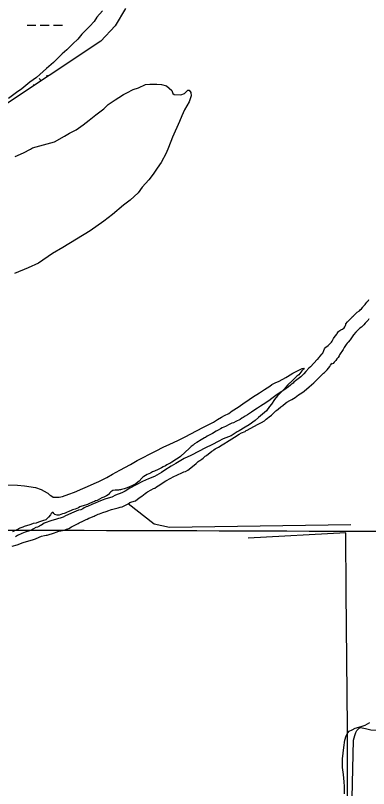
# Model space of a CAD drawing. Extents: x 3161665 to 3199565, y 885729 to 911164.
# Drawn here: x 3168424 to 3169703, y 896313 to 899117 of the extents above; entities that cross this region are included whole.
import ezdxf

# ---------------------------------------------------------------- set-up
doc = ezdxf.new("R2010")
doc.units = 0
for name, color, linetype in [('V-GRID-MAJR', 7, 'Continuous'), ('V-SITE-VEGE', 7, 'Continuous'), ('V-TOPO-SHOR', 7, 'Continuous'), ('V-WETL-SWMP', 7, 'Continuous')]:
    doc.layers.add(name, color=color, linetype=linetype)

msp = doc.modelspace()

# ---------------------------------------------------------------- linework, layer by layer
at = {"layer": 'V-GRID-MAJR'}
msp.add_spline([(3165896.843, 897258.21), (3171121.2120000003, 897241.873), (3176345.5840000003, 897226.295), (3181569.957, 897211.478), (3186794.333, 897197.42), (3192018.711, 897184.122), (3197243.091, 897171.584), (3197243.092, 897171.584)], degree=3, dxfattribs=at)
at = {"layer": 'V-SITE-VEGE'}
for p, q in [((3169409.514, 897807.1279999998), (3169429.011, 897819.377)), ((3169429.0110000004, 897819.3769999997), (3169463.1390000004, 897836.5369999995)), ((3169450.9910000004, 897813.3250000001), (3169443.6790000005, 897808.4259999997)), ((3169461.9390000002, 897827.995), (3169450.991, 897813.3250000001)), ((3169468.028, 897834.1079999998), (3169461.9390000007, 897827.9949999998)), ((3169463.1390000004, 897836.5369999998), (3169470.4590000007, 897837.7759999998)), ((3169470.4590000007, 897837.7759999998), (3169468.028, 897834.1079999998)), ((3169364.417, 897783.8379999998), (3169379.048, 897789.9739999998)), ((3169379.048, 897789.9739999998), (3169403.4220000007, 897803.4539999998)), ((3169403.4220000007, 897803.4539999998), (3169409.5140000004, 897807.1279999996)), ((3169425.4170000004, 897790.0799999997), (3169413.2420000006, 897779.0679999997)), ((3169443.6790000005, 897808.4259999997), (3169425.4170000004, 897790.0799999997)), ((3169308.3680000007, 897748.322), (3169326.642, 897760.5669999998)), ((3169326.642, 897760.5669999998), (3169346.1390000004, 897772.8139999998)), ((3169346.1390000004, 897772.8139999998), (3169352.2300000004, 897777.708)), ((3169352.23, 897777.708), (3169364.417, 897783.838)), ((3169397.417, 897761.949), (3169373.066, 897737.4899999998)), ((3169409.5880000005, 897775.3999999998), (3169397.4170000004, 897761.9489999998)), ((3169413.2420000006, 897779.0679999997), (3169409.5880000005, 897775.3999999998)), ((3169270.594, 897723.8279999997), (3169282.7780000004, 897732.3979999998)), ((3169282.7780000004, 897732.3979999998), (3169308.3680000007, 897748.3219999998)), ((3169373.0660000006, 897737.4899999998), (3169362.116, 897724.0409999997)), ((3169230.3900000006, 897695.6679999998), (3169247.446, 897707.9099999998)), ((3169247.446, 897707.9099999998), (3169270.594, 897723.8279999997)), ((3169351.173, 897706.9289999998), (3169343.872, 897698.3709999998)), ((3169362.116, 897724.0409999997), (3169351.173, 897706.9289999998)), ((3169181.6460000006, 897666.2679999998), (3169197.491, 897673.6269999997)), ((3169197.491, 897673.6269999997), (3169208.4560000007, 897682.196)), ((3169208.4560000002, 897682.196), (3169230.39, 897695.6680000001)), ((3169332.9250000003, 897682.4819999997), (3169304.915, 897658.0109999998)), ((3169343.872, 897698.3709999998), (3169332.9250000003, 897682.4819999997)), ((3169141.433, 897641.7699999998), (3169156.054, 897651.5679999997)), ((3169156.054, 897651.5679999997), (3169170.6790000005, 897660.1429999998)), ((3169170.6790000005, 897660.143), (3169181.646, 897666.268)), ((3169292.7330000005, 897648.2219999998), (3169270.8050000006, 897632.3059999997)), ((3169304.9150000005, 897658.0109999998), (3169292.7330000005, 897648.2219999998)), ((3169079.2720000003, 897609.899), (3169104.866, 897623.381)), ((3169104.866, 897623.3809999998), (3169141.433, 897641.7699999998)), ((3169256.183, 897623.7319999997), (3169234.249, 897610.2579999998)), ((3169270.8050000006, 897632.3059999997), (3169256.183, 897623.7319999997)), ((3169014.6720000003, 897576.8039999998), (3169039.0520000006, 897589.0629999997)), ((3169039.0520000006, 897589.0629999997), (3169079.2720000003, 897609.899)), ((3169205.003, 897591.8849999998), (3169176.9620000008, 897580.8379999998)), ((3169226.935, 897606.5799999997), (3169205.003, 897591.8849999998)), ((3169234.249, 897610.2579999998), (3169226.935, 897606.5799999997)), ((3168961.037, 897552.275), (3168980.542, 897560.8619999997)), ((3168980.542, 897560.8619999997), (3169014.6720000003, 897576.8039999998)), ((3169137.958, 897561.2249999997), (3169109.923, 897547.7359999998)), ((3169158.679, 897571.034), (3169137.958, 897561.2249999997)), ((3169176.9620000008, 897580.8379999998), (3169158.679, 897571.034)), ((3168864.748, 897503.2389999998), (3168930.5670000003, 897536.339)), ((3168930.5670000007, 897536.3389999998), (3168961.0370000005, 897552.2749999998)), ((3169089.203, 897536.7079999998), (3169058.733, 897520.77)), ((3169109.923, 897547.7359999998), (3169089.2030000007, 897536.7079999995)), ((3169035.572, 897509.7359999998), (3169005.108, 897491.361)), ((3169058.733, 897520.77), (3169035.572, 897509.7359999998)), ((3168801.373, 897467.7069999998), (3168840.3750000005, 897488.5409999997)), ((3168840.3750000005, 897488.5409999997), (3168864.748, 897503.2389999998)), ((3168988.0460000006, 897481.5589999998), (3168964.894, 897468.0839999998)), ((3169005.108, 897491.361), (3168988.046, 897481.559)), ((3168755.066, 897440.7529999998), (3168775.7810000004, 897453.0019999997)), ((3168775.7810000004, 897453.0019999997), (3168801.373, 897467.7069999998)), ((3168952.708, 897459.5129999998), (3168927.116, 897444.8099999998)), ((3168964.894, 897468.0839999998), (3168952.708, 897459.5129999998)), ((3168708.7460000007, 897418.6819999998), (3168725.812, 897426.0399999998)), ((3168725.812, 897426.0399999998), (3168755.066, 897440.7529999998)), ((3168884.448, 897426.409), (3168838.1350000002, 897401.894)), ((3168906.3930000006, 897436.2209999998), (3168884.448, 897426.409)), ((3168927.116, 897444.8099999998), (3168906.3930000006, 897436.2209999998)), ((3168396.365, 897414.3009999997), (3168430.534, 897413.1579999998)), ((3168430.534, 897413.1579999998), (3168456.164, 897410.7759999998)), ((3168456.164, 897410.7759999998), (3168496.4480000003, 897404.7679999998)), ((3168496.4480000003, 897404.7679999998), (3168517.2090000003, 897397.4929999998)), ((3168517.2090000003, 897397.4929999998), (3168537.98, 897385.3379999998)), ((3168638.041, 897388.0109999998), (3168667.2970000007, 897401.5009999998)), ((3168667.2970000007, 897401.5009999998), (3168684.363, 897408.8619999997)), ((3168684.363, 897408.8619999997), (3168708.7460000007, 897418.6819999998)), ((3168838.1350000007, 897401.8939999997), (3168821.0770000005, 897390.8739999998)), ((3168537.98, 897385.3379999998), (3168540.4250000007, 897384.1259999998)), ((3168540.4250000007, 897384.1259999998), (3168546.5400000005, 897378.0369999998)), ((3168546.54, 897378.0369999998), (3168551.4270000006, 897375.6079999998)), ((3168551.4270000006, 897375.6079999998), (3168559.984, 897369.5259999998)), ((3168559.984, 897369.5259999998), (3168581.948, 897369.5769999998)), ((3168581.948, 897369.5769999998), (3168594.146, 897372.0469999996)), ((3168594.146, 897372.0469999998), (3168617.311, 897380.6399999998)), ((3168617.311, 897380.6399999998), (3168638.041, 897388.0109999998)), ((3168751.5820000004, 897363.8669999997), (3168738.17, 897358.9539999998)), ((3168772.312, 897370.0149999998), (3168751.5820000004, 897363.8669999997)), ((3168785.7180000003, 897377.3669999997), (3168772.312, 897370.0149999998)), ((3168808.8850000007, 897385.9649999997), (3168785.7180000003, 897377.3669999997)), ((3168821.077, 897390.8739999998), (3168808.8850000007, 897385.9649999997)), ((3168684.5310000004, 897335.6459999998), (3168679.6520000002, 897334.4149999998)), ((3168700.3780000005, 897343.0039999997), (3168684.5310000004, 897335.6459999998)), ((3168738.17, 897358.9539999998), (3168700.3780000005, 897343.0039999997)), ((3168635.7680000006, 897314.7889999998), (3168605.289, 897302.5149999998)), ((3168651.6150000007, 897322.1449999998), (3168635.7680000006, 897314.7889999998)), ((3168660.153, 897323.3859999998), (3168651.6150000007, 897322.1449999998)), ((3168667.467, 897327.0639999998), (3168660.153, 897323.3859999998)), ((3168672.341, 897330.7359999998), (3168667.467, 897327.0639999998)), ((3168679.6520000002, 897334.4149999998), (3168672.341, 897330.7359999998)), ((3168555.298, 897285.3159999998), (3168527.2520000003, 897275.4899999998)), ((3168568.7120000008, 897289.006), (3168555.298, 897285.3159999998)), ((3168579.6850000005, 897292.6929999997), (3168568.7120000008, 897289.006)), ((3168585.782, 897293.9279999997), (3168579.6850000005, 897292.6929999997)), ((3168596.755, 897297.6139999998), (3168585.782, 897293.9279999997)), ((3168605.289, 897302.5149999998), (3168596.7550000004, 897297.6139999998)), ((3168489.4730000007, 897254.6569999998), (3168478.5040000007, 897248.5299999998)), ((3168498.0030000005, 897259.556), (3168489.4730000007, 897254.6569999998)), ((3168502.883, 897260.789), (3168498.0030000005, 897259.556)), ((3168510.1950000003, 897264.4669999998), (3168502.883, 897260.789)), ((3168513.85, 897266.917), (3168510.1950000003, 897264.4669999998)), ((3168517.508, 897268.1429999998), (3168513.85, 897266.917)), ((3168527.2520000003, 897275.4899999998), (3168517.508, 897268.1429999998)), ((3168430.953, 897230.1159999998), (3168423.6440000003, 897225.2169999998)), ((3168446.803, 897237.4749999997), (3168430.953, 897230.1159999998)), ((3168458.9930000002, 897242.3839999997), (3168446.803, 897237.4749999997)), ((3168478.5040000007, 897248.5299999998), (3168458.9930000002, 897242.3839999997))]:
    msp.add_line(p, q, dxfattribs=at)
for points in [[(3168738.960000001, 899133.2549999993), (3168718.2690000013, 899110.0199999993), (3168708.541000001, 899095.3549999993), (3168692.716000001, 899078.2329999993), (3168664.716000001, 899048.8839999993), (3168650.116000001, 899030.5459999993), (3168631.852000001, 899013.4179999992), (3168609.934000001, 898992.6229999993), (3168592.885000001, 898977.9409999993), (3168561.231000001, 898946.1389999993), (3168535.653000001, 898924.1149999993), (3168500.3400000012, 898892.3079999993), (3168475.973000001, 898875.1659999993), (3168446.743000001, 898850.6939999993), (3168427.2490000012, 898837.2269999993), (3168398.013000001, 898815.1919999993)], [(3168422.905000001, 898605.3619999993), (3168452.158000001, 898618.8529999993), (3168477.752000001, 898632.3349999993), (3168485.064000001, 898637.2309999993), (3168565.554000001, 898658.1619999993), (3168600.8940000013, 898678.9879999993), (3168619.175000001, 898690.0149999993), (3168643.550000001, 898702.2739999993), (3168669.136000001, 898720.6359999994), (3168691.064000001, 898736.5509999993), (3168715.425000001, 898756.1299999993), (3168743.439000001, 898778.1599999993), (3168759.266000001, 898794.0589999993), (3168784.854000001, 898811.2049999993), (3168798.256000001, 898819.7779999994), (3168815.318000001, 898829.5799999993), (3168827.508000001, 898835.7089999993), (3168850.664000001, 898847.9639999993), (3168868.953000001, 898854.1079999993), (3168894.5530000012, 898866.3699999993), (3168910.413000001, 898867.6289999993), (3168936.039000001, 898867.6889999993), (3168953.126000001, 898866.5049999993), (3168971.441000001, 898861.6659999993), (3168989.785000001, 898844.6239999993), (3168993.471000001, 898833.6509999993), (3168998.360000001, 898830.0009999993), (3169022.768000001, 898828.8359999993), (3169036.180000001, 898833.7489999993), (3169043.486000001, 898841.0889999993), (3169048.356000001, 898845.9799999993), (3169053.236000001, 898845.9899999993), (3169059.358000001, 898837.4619999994), (3169060.6070000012, 898825.2619999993), (3169053.334000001, 898803.2809999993), (3169036.320000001, 898773.9559999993), (3169026.604000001, 898753.1869999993), (3169018.111000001, 898732.4249999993), (3168992.615000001, 898675.0109999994), (3168978.056000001, 898638.3659999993), (3168969.563000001, 898617.6049999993), (3168951.338000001, 898583.3959999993), (3168936.740000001, 898562.6169999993), (3168922.150000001, 898540.6169999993), (3168907.552000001, 898521.0589999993), (3168883.207000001, 898494.1559999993), (3168868.611000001, 898473.3769999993), (3168839.386000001, 898446.4639999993), (3168815.023000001, 898428.1039999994), (3168774.829000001, 898395.0639999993), (3168744.379000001, 898370.5879999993), (3168694.431000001, 898335.0839999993), (3168595.725000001, 898275.0609999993), (3168557.948000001, 898253.0099999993), (3168506.774000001, 898218.7249999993), (3168470.205000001, 898201.5539999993), (3168420.222000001, 898180.6949999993)], [(3169654.470000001, 896531.9959999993), (3169676.010000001, 896538.3449999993), (3169691.397000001, 896543.0979999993), (3169708.287000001, 896552.4939999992)], [(3169616.332000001, 896294.1329999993), (3169616.113000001, 896320.3559999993), (3169614.431000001, 896337.3089999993), (3169612.674000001, 896363.5149999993), (3169609.371000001, 896389.7109999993), (3169609.115000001, 896420.5599999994), (3169613.399000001, 896462.2429999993), (3169617.808000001, 896488.5029999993), (3169622.308000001, 896503.9649999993), (3169628.388000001, 896514.8129999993), (3169632.964000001, 896521.0209999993), (3169643.724000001, 896525.7369999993), (3169654.470000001, 896531.9959999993)]]:
    msp.add_lwpolyline(points, dxfattribs=at)
at = {"layer": 'V-TOPO-SHOR'}
msp.add_line((3169620.401000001, 897239.8609999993), (3169267.42336094, 897221.5536614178), dxfattribs=at)
for points in [[(3169526.658000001, 897879.3749999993), (3169535.622000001, 897889.1299999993), (3169537.863000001, 897891.8799999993), (3169541.836000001, 897901.1249999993), (3169543.818000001, 897907.3689999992), (3169545.807000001, 897911.8669999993), (3169548.297000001, 897914.1169999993), (3169557.022000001, 897919.3809999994), (3169559.512000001, 897921.6319999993), (3169563.743000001, 897926.8829999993), (3169569.473000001, 897932.1379999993), (3169571.214000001, 897934.8859999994), (3169576.435000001, 897944.8819999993), (3169578.671000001, 897948.6319999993), (3169587.881000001, 897960.6339999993), (3169589.622000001, 897963.3819999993), (3169591.610000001, 897967.3819999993), (3169593.851000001, 897970.1319999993), (3169596.093000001, 897972.1329999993), (3169599.331000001, 897974.6379999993), (3169602.573000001, 897976.3909999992), (3169605.815000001, 897977.3969999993), (3169608.807000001, 897978.6519999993), (3169615.285000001, 897984.1569999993), (3169617.526000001, 897986.9069999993), (3169619.760000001, 897992.4039999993), (3169620.501000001, 897995.6499999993), (3169621.493000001, 897998.8979999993), (3169626.969000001, 898005.6489999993), (3169632.945000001, 898011.9029999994), (3169638.1780000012, 898016.4069999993), (3169640.418000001, 898019.1569999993), (3169642.159000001, 898021.6579999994), (3169644.402000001, 898024.1589999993), (3169647.142000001, 898026.1609999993), (3169653.620000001, 898031.9159999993), (3169659.596000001, 898038.6709999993), (3169662.584000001, 898041.1729999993), (3169670.313000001, 898045.9329999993), (3169673.051000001, 898048.6829999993), (3169678.034000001, 898053.1889999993), (3169682.265000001, 898058.1899999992), (3169684.256000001, 898060.9409999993), (3169690.727000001, 898068.9419999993), (3169693.717000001, 898072.1919999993), (3169697.201000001, 898076.4439999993), (3169701.184000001, 898080.9449999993), (3169702.759000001, 898083.5279999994), (3169704.000000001, 898086.6919999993)], [(3169704.658000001, 898016.0569999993), (3169701.422000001, 898012.0549999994), (3169696.941000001, 898007.0539999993), (3169691.213000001, 898001.0489999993), (3169685.734000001, 897994.7959999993), (3169682.498000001, 897990.7969999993), (3169678.013000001, 897986.7929999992), (3169672.033000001, 897982.0369999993), (3169661.822000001, 897972.7779999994), (3169657.089000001, 897968.0269999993), (3169648.625000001, 897958.0219999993), (3169646.384000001, 897955.0219999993), (3169641.409000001, 897947.0249999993), (3169636.433000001, 897940.7719999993), (3169629.463000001, 897931.5209999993), (3169626.228000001, 897927.7689999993), (3169622.494000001, 897923.0179999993), (3169615.027000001, 897912.7699999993), (3169610.802000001, 897904.7719999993), (3169598.612000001, 897886.0249999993), (3169596.6240000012, 897882.5249999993), (3169592.645000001, 897876.5259999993), (3169590.904000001, 897873.5259999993), (3169588.9110000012, 897871.0279999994), (3169584.684000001, 897864.7769999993), (3169582.439000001, 897862.7739999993), (3169578.954000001, 897859.2719999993), (3169574.970000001, 897854.5229999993), (3169572.478000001, 897852.7699999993), (3169569.938000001, 897853.9979999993), (3169569.689000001, 897853.9959999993)], [(3169526.658000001, 897879.3749999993), (3169523.205000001, 897875.6169999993), (3169517.612000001, 897869.0629999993), (3169493.435000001, 897842.7649999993), (3169487.334000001, 897837.5449999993), (3169475.677000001, 897824.8659999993), (3169468.358000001, 897816.4319999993), (3169464.022000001, 897812.1859999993), (3169458.410000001, 897806.0809999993), (3169439.149000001, 897791.7289999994), (3169432.597000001, 897786.4879999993), (3169429.556000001, 897783.6519999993), (3169423.437000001, 897778.8799999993), (3169419.963000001, 897775.5739999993), (3169412.961000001, 897770.3129999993), (3169405.115000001, 897763.6629999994), (3169399.389000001, 897760.2629999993), (3169389.309000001, 897753.0669999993), (3169383.132000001, 897749.6489999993), (3169366.893000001, 897738.5809999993), (3169362.089000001, 897734.7699999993), (3169352.889000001, 897728.0629999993), (3169341.531000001, 897719.0069999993), (3169321.764000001, 897705.9869999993), (3169312.077000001, 897700.1629999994), (3169301.114000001, 897692.4789999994), (3169283.974000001, 897681.3769999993), (3169279.600000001, 897678.0319999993), (3169268.600000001, 897671.2489999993), (3169264.657000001, 897668.3759999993), (3169256.283000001, 897663.5079999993), (3169248.812000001, 897658.6809999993), (3169244.401000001, 897656.2369999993), (3169237.810000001, 897651.8979999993), (3169222.811000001, 897643.5929999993), (3169213.498000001, 897639.5889999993), (3169207.717000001, 897637.5409999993), (3169198.441000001, 897632.6359999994), (3169184.2860000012, 897625.7219999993), (3169172.757000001, 897620.7229999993), (3169166.562000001, 897617.7529999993), (3169157.758000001, 897612.4179999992), (3169151.581000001, 897608.9979999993), (3169137.501000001, 897600.2819999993), (3169123.798000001, 897593.3839999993), (3169118.502000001, 897590.4539999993), (3169112.346000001, 897586.5829999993), (3169108.796000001, 897585.0799999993), (3169096.461000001, 897577.7909999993), (3169081.5190000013, 897568.1319999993), (3169072.7150000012, 897562.7969999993), (3169067.926000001, 897558.5329999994), (3169060.945000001, 897552.8219999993), (3169058.315000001, 897550.9069999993), (3169053.961000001, 897547.1119999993), (3169021.355000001, 897517.2989999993), (3169016.980000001, 897513.9569999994), (3168997.664000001, 897500.9559999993), (3168993.289000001, 897497.6119999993), (3168990.172000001, 897496.5769999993), (3168983.133000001, 897492.2169999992), (3168979.586000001, 897490.7159999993), (3168972.076000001, 897486.7879999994), (3168967.2320000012, 897483.8759999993), (3168959.290000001, 897479.4789999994), (3168953.095000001, 897476.5089999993), (3168940.291000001, 897469.6519999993), (3168926.979000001, 897464.1269999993), (3168920.333000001, 897461.1389999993), (3168912.844000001, 897456.7599999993), (3168907.097000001, 897453.8109999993), (3168900.433000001, 897451.2739999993), (3168895.120000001, 897448.7929999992), (3168888.9820000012, 897444.4719999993), (3168885.491000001, 897441.6149999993), (3168882.017000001, 897438.3099999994), (3168871.638000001, 897427.4899999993), (3168860.693000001, 897419.3549999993), (3168852.3400000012, 897414.0389999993), (3168848.3400000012, 897412.5169999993), (3168836.382000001, 897407.0489999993), (3168828.833000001, 897404.0219999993), (3168817.700000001, 897400.3949999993), (3168807.429000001, 897397.7059999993), (3168804.330000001, 897396.2209999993), (3168801.177000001, 897396.0879999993), (3168796.689000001, 897395.4489999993), (3168784.541000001, 897394.4869999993), (3168776.918000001, 897393.2639999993), (3168772.486000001, 897391.2709999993), (3168768.957000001, 897389.3169999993), (3168766.348000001, 897386.9519999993), (3168764.677000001, 897383.7199999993), (3168762.539000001, 897380.9229999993), (3168759.047000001, 897378.0659999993), (3168753.339000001, 897374.2149999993), (3168748.9280000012, 897371.7719999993), (3168744.478000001, 897370.2299999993), (3168736.048000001, 897366.7179999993), (3168719.265000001, 897357.8849999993), (3168713.481000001, 897355.8369999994)], [(3168935.224000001, 897407.5919999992), (3168946.677000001, 897414.3909999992), (3168962.483000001, 897424.9869999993), (3168968.660000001, 897428.4079999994), (3168986.2690000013, 897439.0799999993), (3168995.112000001, 897443.5139999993), (3169027.028000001, 897457.4949999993), (3169034.106000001, 897460.9519999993), (3169039.457000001, 897462.5309999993), (3169047.829000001, 897467.3989999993), (3169058.737000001, 897476.4349999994), (3169078.842000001, 897492.1759999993), (3169086.219000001, 897499.2579999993), (3169088.847000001, 897501.1749999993), (3169092.375000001, 897503.1289999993), (3169098.497000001, 897507.9009999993), (3169103.320000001, 897511.2639999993), (3169111.580000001, 897518.8349999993), (3169115.540000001, 897521.2579999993), (3169135.234000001, 897536.0789999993), (3169140.057000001, 897539.4419999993), (3169142.666000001, 897541.8089999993), (3169147.512000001, 897544.7219999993), (3169158.983000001, 897551.0729999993), (3169173.081000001, 897559.3399999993), (3169179.258000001, 897562.7579999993), (3169185.414000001, 897566.6289999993), (3169188.945000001, 897568.5849999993), (3169217.949000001, 897587.4079999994), (3169234.677000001, 897597.5929999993), (3169243.049000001, 897602.4589999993), (3169255.890000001, 897608.4149999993), (3169260.301000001, 897610.8579999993), (3169263.814000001, 897613.2619999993), (3169287.224000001, 897625.5339999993), (3169303.557000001, 897634.3439999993), (3169315.929000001, 897640.7339999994), (3169325.616000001, 897646.5589999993), (3169332.149000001, 897652.2499999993), (3169337.425000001, 897655.6309999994), (3169343.526000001, 897660.8539999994), (3169351.822000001, 897667.5239999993), (3169359.199000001, 897674.6059999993), (3169367.891000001, 897682.6439999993), (3169371.383000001, 897685.4989999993), (3169375.323000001, 897688.3749999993), (3169385.799000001, 897696.9389999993), (3169393.233000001, 897702.6699999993), (3169402.826000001, 897710.7489999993), (3169407.649000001, 897714.1119999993), (3169417.768000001, 897720.4049999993), (3169422.650000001, 897722.4159999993), (3169425.296000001, 897723.8809999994), (3169437.613000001, 897731.6219999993), (3169449.438000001, 897740.2439999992), (3169455.596000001, 897744.1149999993), (3169464.794000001, 897750.8219999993), (3169470.502000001, 897754.6719999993), (3169488.391000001, 897769.4199999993), (3169496.200000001, 897776.9709999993), (3169504.910000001, 897784.5609999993), (3169510.540000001, 897790.2129999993), (3169517.505000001, 897796.3759999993), (3169524.864000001, 897803.9079999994), (3169536.576000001, 897815.2359999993), (3169540.031000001, 897818.9919999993), (3169543.521000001, 897821.8469999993), (3169546.562000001, 897824.6829999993), (3169553.059000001, 897831.2779999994), (3169562.480000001, 897843.4099999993), (3169565.445000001, 897848.0489999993), (3169569.938000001, 897853.9979999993)], [(3168411.600000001, 897191.4639999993), (3168429.886000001, 897196.7479999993), (3168439.686000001, 897199.8689999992), (3168447.649000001, 897203.8159999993), (3168454.745000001, 897206.8219999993), (3168485.555000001, 897214.8869999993), (3168496.237000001, 897218.4979999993), (3168509.060000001, 897224.9039999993), (3168517.940000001, 897228.4389999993), (3168529.132000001, 897230.7139999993), (3168535.422000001, 897231.4309999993), (3168538.557000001, 897232.0129999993), (3168564.862000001, 897239.8889999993), (3168571.508000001, 897242.8769999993), (3168580.408000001, 897245.9619999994), (3168601.437000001, 897250.4569999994), (3168608.533000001, 897253.4629999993), (3168613.002000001, 897254.5529999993), (3168617.432000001, 897256.5459999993), (3168626.238000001, 897261.8809999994), (3168639.079000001, 897267.8379999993), (3168646.157000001, 897271.2949999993), (3168650.569000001, 897273.7389999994), (3168654.529000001, 897276.1609999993), (3168667.334000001, 897283.0199999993), (3168679.273000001, 897288.9409999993), (3168683.273000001, 897290.4629999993), (3168689.018000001, 897293.4119999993), (3168693.468000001, 897294.9539999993), (3168709.012000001, 897301.0239999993), (3168712.093000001, 897302.9589999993), (3168715.660000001, 897304.0119999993), (3168723.639000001, 897307.5059999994), (3168727.618000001, 897309.4799999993), (3168740.498000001, 897314.5369999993), (3168752.532000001, 897318.2029999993), (3168761.433000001, 897321.2849999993), (3168768.118000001, 897323.3719999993), (3168771.214000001, 897324.8569999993), (3168785.972000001, 897328.1849999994), (3168795.792000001, 897330.8529999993), (3168803.358000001, 897333.4299999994), (3168810.061000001, 897335.0659999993), (3168827.766000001, 897343.4829999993), (3168832.177000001, 897345.9259999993), (3168838.335000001, 897349.7969999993), (3168841.864000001, 897351.7509999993), (3168844.963000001, 897353.2359999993), (3168858.348000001, 897356.9569999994), (3168871.923000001, 897367.0089999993), (3168881.571000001, 897373.7339999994), (3168893.359000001, 897383.2589999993), (3168898.616000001, 897387.0909999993), (3168902.163000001, 897388.5939999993), (3168915.381000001, 897396.3729999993), (3168923.774000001, 897400.7879999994), (3168928.204000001, 897402.7809999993), (3168935.224000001, 897407.5919999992)], [(3168713.481000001, 897355.8369999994), (3168709.502000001, 897353.8649999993), (3168703.2860000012, 897351.3449999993), (3168689.112000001, 897344.8819999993), (3168684.211000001, 897343.3209999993), (3168669.099000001, 897337.7199999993), (3168664.630000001, 897336.6289999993), (3168656.612000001, 897334.0359999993), (3168651.750000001, 897331.5719999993), (3168640.222000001, 897326.5749999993), (3168629.972000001, 897323.4349999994), (3168622.876000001, 897320.4289999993), (3168618.876000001, 897318.9049999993), (3168608.720000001, 897313.5129999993), (3168603.405000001, 897311.0329999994), (3168600.270000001, 897310.4489999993), (3168594.468000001, 897308.8519999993), (3168581.551000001, 897304.6959999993), (3168574.3400000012, 897304.3929999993), (3168566.097000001, 897307.2069999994), (3168562.359000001, 897310.2109999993), (3168559.934000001, 897314.1719999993), (3168556.760000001, 897314.4899999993), (3168553.307000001, 897310.7339999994), (3168550.344000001, 897306.0949999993), (3168543.944000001, 897297.2479999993), (3168537.900000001, 897290.6729999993), (3168533.976000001, 897287.3479999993), (3168529.976000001, 897285.8259999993), (3168525.508000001, 897284.7339999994), (3168514.807000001, 897281.5759999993), (3168507.258000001, 897278.5509999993), (3168498.789000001, 897275.9379999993), (3168488.031000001, 897274.1319999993), (3168479.151000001, 897270.5989999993), (3168475.583000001, 897269.5459999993), (3168472.034000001, 897268.0409999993), (3168459.081000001, 897264.7889999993), (3168454.630000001, 897263.2489999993), (3168450.201000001, 897261.2559999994), (3168446.633000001, 897260.2029999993), (3168439.985000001, 897257.2149999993), (3168428.946000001, 897251.3329999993), (3168413.459000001, 897243.9109999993)], [(3169638.9432006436, 897268.719003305), (3168981.391931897, 897259.5017244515), (3168926.3291064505, 897272.062535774), (3168832.177000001, 897345.9259999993)], [(3169635.450000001, 895742.9629999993), (3169626.690000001, 896015.7439999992), (3169627.239000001, 896358.5469999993), (3169626.611000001, 896534.0189999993), (3169622.414000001, 897024.5339999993), (3169620.401000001, 897239.8609999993)]]:
    msp.add_lwpolyline(points, dxfattribs=at)
at = {"layer": 'V-WETL-SWMP'}
for p, q in [((3168822.2846183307, 899141.4710254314), (3168784.9855654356, 899078.5190289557)), ((3168465.5671542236, 899081.957422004), (3168497.567024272, 899081.8689916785)), ((3168513.5669592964, 899081.824776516), (3168545.5668293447, 899081.7363461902)), ((3168561.566764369, 899081.6921310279), (3168593.5666344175, 899081.6037007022)), ((3168784.9855654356, 899078.5190289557), (3168732.888588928, 899023.4160273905)), ((3168732.888588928, 899023.4160273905), (3168329.310776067, 898755.8470149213)), ((3168538.4574066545, 898894.5096361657), (3168538.4739948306, 898900.5122550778)), ((3168488.374712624, 898864.65056496), (3168493.3996374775, 898864.6366787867))]:
    msp.add_line(p, q, dxfattribs=at)
msp.add_lwpolyline([(3169641.997000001, 896175.2639999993), (3169648.354000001, 896488.8049999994), (3169653.072000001, 896505.4499999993), (3169657.631000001, 896516.6719999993), (3169661.3940000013, 896523.7959999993), (3169666.358000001, 896530.0029999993), (3169668.981000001, 896532.0479999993), (3169673.938000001, 896533.8049999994), (3169680.336000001, 896533.4929999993), (3169692.072000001, 896530.5039999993), (3169711.044000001, 896525.6909999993), (3169776.784000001, 896522.2629999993), (3169799.696000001, 896524.9689999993), (3169808.854000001, 896528.0629999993)], dxfattribs=at)
msp.add_arc((3168483.133109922, 898865.1398549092), 35.24628790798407, 23.590308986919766, 40.613503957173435, dxfattribs=at)

doc.saveas('drawing.dxf')
